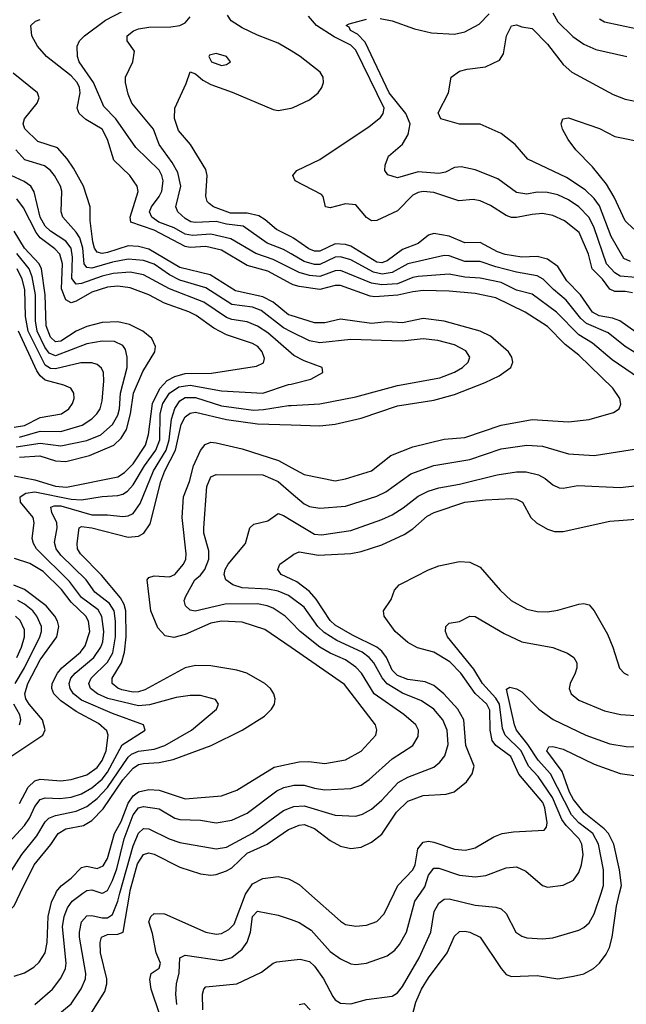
# Model space of a CAD drawing. Header units: inches. Extents: x 1308407 to 1441228, y 959628 to 1036311.
# Tile 279 of 656: x 1338951 to 1341294, y 1009571 to 1013372. Entities that reach past the tile are written whole.
import ezdxf

# ---------------------------------------------------------------- set-up
doc = ezdxf.new("R2010")
doc.units = ezdxf.units.IN
doc.header["$MEASUREMENT"] = 0
for name, color, linetype in [('B3030', 7, 'Continuous'), ('B3031', 7, 'Continuous'), ('B3040', 7, 'Continuous'), ('B3041', 7, 'Continuous')]:
    doc.layers.add(name, color=color, linetype=linetype)

msp = doc.modelspace()

# ---------------------------------------------------------------- linework, layer by layer
at = {"layer": 'B3030', "color": 5}
for points, elevation in [([(1338710.6, 1010000), (1338716, 1009996), (1338770, 1009948), (1338790, 1009934.6), (1338830, 1009920.3), (1338870, 1009918.2), (1338890, 1009922.6), (1338910, 1009932.2), (1338930, 1009951.8), (1338953.5, 1010000)], 3020), ([(1338930, 1009679.4), (1338970, 1009693), (1339005.6, 1009714.4), (1339026.7, 1009733.3), (1339050.3, 1009769.7), (1339057.6, 1009810), (1339060.7, 1009910), (1339074.4, 1009965.6), (1339090.7, 1010000)], 2980), ([(1339010, 1009570.9), (1339077.4, 1009630), (1339110, 1009672), (1339127.6, 1009710), (1339131.1, 1009730), (1339116.3, 1009870), (1339123.7, 1009910), (1339136.3, 1009943.7), (1339154.2, 1009970), (1339195.4, 1010000)], 2960), ([(1339098.9, 1009530), (1339150, 1009572.8), (1339188.7, 1009631.3), (1339205.5, 1009670), (1339207.2, 1009690), (1339182.8, 1009830), (1339181.9, 1009850), (1339190.6, 1009889.4), (1339210, 1009913.3), (1339230, 1009914.4), (1339270, 1009904.6), (1339290, 1009905.2), (1339310, 1009918.2), (1339330, 1009969.3), (1339338.6, 1010000)], 2940), ([(1339223.7, 1009530), (1339279.6, 1009620.4), (1339287.9, 1009650), (1339287.6, 1009670), (1339263.5, 1009770), (1339262.4, 1009810), (1339266.6, 1009830), (1339290, 1009841.3), (1339330, 1009841.9), (1339350.9, 1009849.1), (1339376.6, 1010000)], 2920), ([(1339267.9, 1010000), (1339270, 1009999.3), (1339271.3, 1010000)], 2960), ([(1339492.5, 1009530), (1339459.5, 1009630), (1339453.5, 1009666.5), (1339459.1, 1009690), (1339489.4, 1009710.6), (1339494.6, 1009730), (1339478.4, 1009770), (1339464.8, 1009844.8), (1339450.5, 1009890), (1339458, 1009910), (1339470, 1009922), (1339510, 1009920.9), (1339670.6, 1009849.4), (1339710, 1009842.2), (1339730, 1009845.2), (1339759.4, 1009860.6), (1339779.2, 1009880.8), (1339823.9, 1009996.1), (1339826.4, 1010000)], 2880), ([(1339558.4, 1009570), (1339553.8, 1009610), (1339556.5, 1009650), (1339567.4, 1009692.6), (1339570, 1009750.4), (1339590, 1009761.1), (1339730, 1009740.7), (1339770, 1009751.4), (1339810, 1009783.7), (1339829.3, 1009810.7), (1339842.5, 1009850), (1339849.7, 1009910.3), (1339870, 1009930.2), (1339950, 1009915.2), (1340000, 1009898)], 2860), ([(1339658.5, 1009550), (1339657.7, 1009610), (1339662, 1009630), (1339670, 1009638.3), (1339789.9, 1009650.1), (1339884.5, 1009695.5), (1339930, 1009730.2), (1339944.2, 1009735.8), (1340000, 1009741.5)], 2840)]:
    msp.add_lwpolyline(points, dxfattribs=dict(at, elevation=elevation))
at = {"layer": 'B3031', "color": 5}
for points, elevation in [([(1340000, 1012411), (1339930, 1012446.1), (1339863.4, 1012470), (1339766.5, 1012526.5), (1339690, 1012543.9), (1339618.6, 1012538.6), (1339590, 1012543.7), (1339548.1, 1012568.1), (1339489.1, 1012590), (1339461.3, 1012610), (1339452.6, 1012630), (1339460.1, 1012650), (1339490, 1012689), (1339500.4, 1012710), (1339505.2, 1012750), (1339500.7, 1012770), (1339490, 1012790.8), (1339399.3, 1012879.3), (1339323.1, 1012990), (1339276.4, 1013036.4), (1339236, 1013130), (1339181.3, 1013210), (1339174.5, 1013230), (1339173.8, 1013270), (1339182.8, 1013290), (1339201.6, 1013310), (1339282.7, 1013370), (1339350, 1013405.5)], 2960), ([(1340000, 1013251.3), (1339950, 1013281.8), (1339870, 1013311.8), (1339810, 1013340.6), (1339767.8, 1013367.8), (1339753.3, 1013390)], 2920), ([(1340000, 1012352.2), (1339910, 1012400.7), (1339830, 1012423.6), (1339730, 1012482.7), (1339670, 1012497), (1339610, 1012492.8), (1339590, 1012496), (1339470, 1012559.7), (1339380.5, 1012590), (1339377.5, 1012610), (1339408.8, 1012708.8), (1339405, 1012730), (1339376.5, 1012770), (1339314.6, 1012830), (1339289.9, 1012910), (1339270, 1012950), (1339206.3, 1012986.3), (1339181.2, 1013010), (1339173.7, 1013030), (1339184.5, 1013090), (1339182.2, 1013110), (1339173.4, 1013130), (1339150, 1013155.3), (1339055, 1013230), (1339019.9, 1013270), (1338998.7, 1013310), (1338994.5, 1013350), (1339013, 1013367), (1339030, 1013372.5)], 2980), ([(1340000, 1012467.9), (1339970, 1012485.1), (1339907.5, 1012510), (1339814.7, 1012574.7), (1339750, 1012582.4), (1339710, 1012593.4), (1339630, 1012588.6), (1339611.9, 1012591.9), (1339590, 1012604.4), (1339562.5, 1012630), (1339554.2, 1012650), (1339574.2, 1012730), (1339561.7, 1012781.7), (1339540.5, 1012820.5), (1339490.4, 1012890), (1339468.4, 1012950), (1339384.7, 1013050), (1339370, 1013084.5), (1339360.2, 1013130), (1339360.3, 1013150), (1339388.4, 1013210), (1339394.3, 1013250), (1339366, 1013290), (1339366.6, 1013310), (1339390.4, 1013329.6), (1339410, 1013336.8), (1339450, 1013342.6), (1339535.3, 1013344.7), (1339569.8, 1013350.2), (1339590, 1013359.6), (1339610, 1013382.6)], 2940), ([(1340000, 1012229.8), (1339990, 1012232.8), (1339930, 1012281.6), (1339890, 1012302.6), (1339784.8, 1012324.8), (1339687.3, 1012387.3), (1339570, 1012415.4), (1339450, 1012486.5), (1339410, 1012496.2), (1339370, 1012498.9), (1339290, 1012474), (1339270, 1012470), (1339250, 1012474.5), (1339240.2, 1012490), (1339234, 1012514), (1339223.4, 1012596.6), (1339223.9, 1012650), (1339197.2, 1012730), (1339158.6, 1012798.6), (1339134.5, 1012834.5), (1339096.8, 1012876.8), (1339021.9, 1012901.9), (1338971.4, 1012951.3), (1338965, 1012970), (1338970.4, 1012990), (1339019.3, 1013050), (1339026.7, 1013070), (1339019.9, 1013090), (1338925.8, 1013165.8)], 3020), ([(1340000, 1012533.9), (1339942.4, 1012562.4), (1339899.7, 1012599.7), (1339874.6, 1012614.6), (1339830, 1012625.5), (1339765.7, 1012625.7), (1339699.3, 1012650), (1339682.4, 1012662.4), (1339675.6, 1012670), (1339670.4, 1012690.4), (1339674.9, 1012770), (1339670, 1012793.5), (1339610.5, 1012890), (1339564.7, 1012944.7), (1339549.1, 1012990.9), (1339549.9, 1013030.1), (1339594.6, 1013125.4), (1339609.3, 1013170.7), (1339630, 1013163.2), (1339658.9, 1013138.9), (1339690, 1013121.6), (1339772.1, 1013092.1), (1339930, 1013025.7), (1339950, 1013021.9), (1340000, 1013031.2)], 2920), ([(1340000, 1012167.4), (1339970, 1012182.2), (1339883.2, 1012250), (1339850, 1012261.9), (1339770, 1012273.2), (1339670, 1012336.4), (1339570, 1012367.2), (1339530, 1012387.8), (1339470, 1012428.6), (1339430, 1012442), (1339370, 1012448.2), (1339310, 1012436.5), (1339230, 1012413), (1339210, 1012415.4), (1339199.8, 1012430), (1339195.5, 1012490), (1339183.6, 1012530), (1339170, 1012552.2), (1339117.8, 1012610), (1339111, 1012631), (1339114.3, 1012710), (1339108.4, 1012730), (1339085.9, 1012770), (1339069.9, 1012790), (1339047.5, 1012807.5), (1338971.3, 1012831.3), (1338937, 1012870)], 3040), ([(1340000, 1012085.1), (1339910, 1012163), (1339870, 1012189.6), (1339830, 1012205.2), (1339770, 1012214.4), (1339750, 1012222.1), (1339661.8, 1012281.8), (1339530, 1012333.5), (1339430, 1012387), (1339377.5, 1012397.5), (1339312.8, 1012392.8), (1339270, 1012382.6), (1339190, 1012353.4), (1339170, 1012351.2), (1339153.1, 1012373.1), (1339155.6, 1012455.6), (1339150, 1012490), (1339130, 1012516.9), (1339070, 1012555.6), (1339050, 1012574.8), (1339029.9, 1012610.1), (1339007.5, 1012707.5), (1338994, 1012730), (1338968, 1012748), (1338919, 1012770)], 3060), ([(1338930, 1011610.9), (1339010, 1011595.7), (1339090, 1011571.8), (1339132.6, 1011567.4), (1339330, 1011607.3), (1339356.5, 1011623.5), (1339390, 1011657.2), (1339436.8, 1011730), (1339448.6, 1011771.4), (1339463.6, 1011890), (1339492.2, 1011947.8), (1339521.2, 1011978.8), (1339550, 1011995.3), (1339590, 1012005.8), (1339691.9, 1012008.1), (1339865.9, 1012034.1), (1339892.7, 1012047.3), (1339896.4, 1012063.6), (1339887.3, 1012090), (1339870.5, 1012110), (1339850, 1012122.5), (1339750, 1012155.3), (1339701.3, 1012181.3), (1339632.3, 1012230), (1339604.5, 1012244.5), (1339510, 1012278.3), (1339450, 1012310.3), (1339377.5, 1012337.5), (1339330, 1012343.7), (1339290, 1012339.1), (1339230, 1012319.8), (1339170, 1012285.3), (1339150, 1012279.7), (1339130, 1012290.4), (1339112.8, 1012332.8), (1339116.7, 1012430), (1339106.4, 1012466.4), (1339087.4, 1012487.4), (1339030.9, 1012530), (1339014.4, 1012550), (1338965.9, 1012645.9), (1338940.5, 1012680.5)], 3080), ([(1338950, 1011683.4), (1339028.9, 1011688.9), (1339090, 1011668.6), (1339130, 1011666), (1339221.2, 1011690), (1339314.9, 1011730), (1339343.6, 1011756.4), (1339364.2, 1011790), (1339379.8, 1011850), (1339390.9, 1011930), (1339426.6, 1012013.4), (1339473.1, 1012090), (1339476.3, 1012110), (1339461.4, 1012141.4), (1339427.1, 1012170), (1339375.9, 1012195.9), (1339330, 1012205.4), (1339270, 1012203.1), (1339210, 1012187.7), (1339170, 1012170.2), (1339110, 1012130.6), (1339090, 1012129), (1339070, 1012147.1), (1339053.7, 1012190), (1339049.3, 1012310), (1339035.2, 1012410), (1339026.1, 1012430), (1338969.7, 1012489.7), (1338930, 1012556.2)], 3120), ([(1338937.3, 1011722.7), (1339030, 1011737.7), (1339110, 1011726.5), (1339210, 1011747.4), (1339264.1, 1011770), (1339310, 1011809.6), (1339330, 1011845.7), (1339336.3, 1011870), (1339341.2, 1011930), (1339365.9, 1012030), (1339366.3, 1012070), (1339359.5, 1012099.5), (1339350, 1012114.1), (1339317, 1012130), (1339270, 1012130.7), (1339210, 1012120.6), (1339090, 1012074.5), (1339065.2, 1012085.2), (1339048.1, 1012108.1), (1339019.3, 1012170), (1339013, 1012210), (1339013, 1012310), (1338999.3, 1012379.3), (1338988.5, 1012410), (1338939.7, 1012470)], 3140), ([(1338950, 1011760.5), (1339030, 1011784.2), (1339110, 1011782.5), (1339192.7, 1011807.3), (1339229.3, 1011830.7), (1339249.3, 1011850), (1339261.9, 1011870), (1339270, 1011900.7), (1339276.1, 1011976.1), (1339274.7, 1012010), (1339267.1, 1012027.1), (1339250, 1012040.6), (1339230, 1012047.5), (1339187, 1012047), (1339090, 1012024.5), (1339070, 1012025.7), (1339050, 1012038.3), (1338983.5, 1012170), (1338973.8, 1012226.2), (1338971.1, 1012330), (1338960.9, 1012370), (1338941, 1012410)], 3160), ([(1338930, 1011798.8), (1338970, 1011806), (1339030, 1011836.2), (1339112.7, 1011850), (1339141.3, 1011870), (1339155.2, 1011890), (1339161.2, 1011910), (1339160.6, 1011930), (1339148.6, 1011950), (1339121.7, 1011961.7), (1339050, 1011980.8), (1339030, 1011996.9), (1339017.1, 1012017.1), (1338946.1, 1012170)], 3180), ([(1338910, 1010195.3), (1338970, 1010261.2), (1338989.7, 1010290.3), (1339010, 1010334.6), (1339030, 1010361.5), (1339050, 1010367.8), (1339105.9, 1010365.9), (1339150, 1010371.3), (1339190, 1010384.2), (1339230, 1010406.3), (1339270, 1010440.8), (1339290, 1010467.2), (1339347.3, 1010572.7), (1339436.4, 1010630), (1339429.7, 1010650), (1339310, 1010693.8), (1339190, 1010745.7), (1339159.1, 1010770), (1339145.9, 1010790), (1339142.5, 1010810), (1339148.5, 1010830), (1339165.9, 1010850), (1339237.7, 1010910), (1339265.1, 1010950), (1339272, 1010970), (1339276.4, 1011010), (1339268.8, 1011068.8), (1339254.1, 1011094.1), (1339190, 1011141.5), (1339143.5, 1011203.5), (1339016.7, 1011330), (1339004.5, 1011350), (1338999.9, 1011370), (1339007, 1011430), (1339003.2, 1011450), (1338954, 1011510), (1338953.3, 1011530), (1338975.4, 1011544.6), (1339010, 1011550), (1339150, 1011521.8), (1339190, 1011518.5), (1339270, 1011532.1), (1339330, 1011534.9), (1339350, 1011540.3), (1339368.1, 1011551.9), (1339390, 1011576.1), (1339433.8, 1011650), (1339477.2, 1011710), (1339492.3, 1011750), (1339494, 1011850), (1339503.6, 1011890), (1339529.7, 1011930.3), (1339565.4, 1011954.6), (1339610, 1011961), (1339730, 1011938.9), (1339890, 1011930.5), (1339990, 1011963.3), (1340000, 1011965.7)], 3060), ([(1338910, 1010071.5), (1338959.6, 1010150), (1339018, 1010222), (1339050, 1010276), (1339064, 1010290), (1339090, 1010300.7), (1339170, 1010316.9), (1339210, 1010334.6), (1339250, 1010365.6), (1339290, 1010408.7), (1339370, 1010525.4), (1339383.1, 1010536.9), (1339410, 1010548.2), (1339470, 1010555.5), (1339512, 1010570), (1339614.6, 1010630), (1339711.1, 1010710), (1339718.9, 1010730), (1339707.3, 1010747.3), (1339650, 1010763.2), (1339610, 1010763.7), (1339556.2, 1010756.2), (1339453.1, 1010726.9), (1339410, 1010723.7), (1339291.3, 1010751.3), (1339251.5, 1010770), (1339224.7, 1010790), (1339217.7, 1010810), (1339226.7, 1010830), (1339290, 1010892.3), (1339311.4, 1010928.6), (1339321.4, 1010990), (1339321.3, 1011050), (1339316.1, 1011090), (1339298.6, 1011118.6), (1339242.1, 1011162.1), (1339207.6, 1011210), (1339110, 1011305.2), (1339091.7, 1011330), (1339085.7, 1011354.3), (1339096.5, 1011410), (1339094.6, 1011430), (1339075.8, 1011470), (1339072.2, 1011490), (1339084.5, 1011495.5), (1339110, 1011495.4), (1339230, 1011460.2), (1339290, 1011461), (1339350, 1011454.3), (1339370, 1011456.6), (1339390, 1011466.3), (1339416, 1011504), (1339467.5, 1011630), (1339516.6, 1011710), (1339529.1, 1011750), (1339538.1, 1011830), (1339550, 1011870.9), (1339570, 1011901), (1339590, 1011913.6), (1339630, 1011914), (1339730, 1011881.4), (1339854.8, 1011865.2), (1339893.3, 1011866.7), (1339990, 1011882.4), (1340000, 1011882.9)], 3040), ([(1338953.5, 1010000), (1339007, 1010110), (1339072.1, 1010187.9), (1339099.9, 1010230), (1339130, 1010248), (1339198.2, 1010261.8), (1339230, 1010281.3), (1339273.8, 1010326.2), (1339350, 1010437.2), (1339390, 1010483), (1339410, 1010496.5), (1339430, 1010501.4), (1339490, 1010504.2), (1339544.2, 1010515.8), (1339690.3, 1010569.7), (1339810, 1010630.1), (1339896.1, 1010683.9), (1339923.8, 1010710), (1339935.8, 1010730), (1339938.4, 1010750), (1339932.5, 1010770), (1339919.4, 1010790), (1339898.4, 1010810), (1339828.2, 1010850), (1339790, 1010860.9), (1339690, 1010877.9), (1339630, 1010879.6), (1339590, 1010869.9), (1339434.9, 1010785.1), (1339410, 1010777.3), (1339390, 1010776.7), (1339345.7, 1010785.7), (1339330, 1010791.3), (1339309, 1010810), (1339308.2, 1010830), (1339344.6, 1010890), (1339355.7, 1010930), (1339362.6, 1010990), (1339361.4, 1011090), (1339354.8, 1011114.8), (1339340, 1011140), (1339267.6, 1011227.6), (1339185.6, 1011310), (1339174.9, 1011330), (1339173.5, 1011350), (1339181.4, 1011410), (1339190, 1011415.1), (1339229.6, 1011410.4), (1339370, 1011374.1), (1339410, 1011378.3), (1339431.1, 1011390), (1339454.6, 1011425.4), (1339496.9, 1011590), (1339512.1, 1011630), (1339552.9, 1011710), (1339574.7, 1011810), (1339590, 1011839.6), (1339610, 1011853.3), (1339630, 1011856.5), (1339750, 1011828.5), (1339870, 1011811.4), (1340000, 1011807.8)], 3020), ([(1340000, 1010948.3), (1339898.5, 1011018.5), (1339810, 1011046.4), (1339730, 1011049.9), (1339690, 1011042.3), (1339590, 1010998.7), (1339546.7, 1010986.7), (1339513.6, 1010993.6), (1339484.7, 1011024.7), (1339457.6, 1011090), (1339443.2, 1011210), (1339450, 1011219.3), (1339470, 1011224.8), (1339530, 1011221.8), (1339550, 1011230.6), (1339584.3, 1011270), (1339592.6, 1011290), (1339594.6, 1011310), (1339578.6, 1011450), (1339584.5, 1011530), (1339607.6, 1011590), (1339622.3, 1011650), (1339650, 1011708.9), (1339667.6, 1011732.4), (1339690, 1011741.4), (1339710, 1011739.3), (1339810, 1011715.1), (1339951.1, 1011670), (1340000, 1011643.8)], 2980), ([(1340000, 1011045.8), (1339977, 1011070), (1339930, 1011100.4), (1339906.9, 1011110), (1339870, 1011117.2), (1339744.2, 1011115.8), (1339628.7, 1011088.7), (1339610, 1011092.4), (1339591.6, 1011110), (1339586, 1011130), (1339592.8, 1011147.2), (1339628.2, 1011210), (1339650, 1011227.9), (1339666.5, 1011250), (1339682.1, 1011290), (1339681.6, 1011321.6), (1339662.7, 1011390), (1339662.7, 1011410), (1339673.6, 1011570), (1339690, 1011607.8), (1339710, 1011616.9), (1339890, 1011615.2), (1339950, 1011588.8), (1340000, 1011546.2)], 2960), ([(1340000, 1011142), (1339990, 1011149.5), (1339950, 1011165.9), (1339910, 1011174.1), (1339810, 1011178.5), (1339774, 1011190), (1339746.8, 1011210), (1339741, 1011230), (1339744.8, 1011250), (1339756.3, 1011270), (1339822.8, 1011350), (1339839.7, 1011410), (1339855.9, 1011424.1), (1339910, 1011437.8), (1339950, 1011465.3), (1339970, 1011458.2), (1340000, 1011440.2)], 2940), ([(1340000, 1011212), (1339961.5, 1011230), (1339947.8, 1011250), (1339956.4, 1011270), (1340000, 1011301.3)], 2920), ([(1338950, 1010346.9), (1338984.3, 1010410), (1339010, 1010434.4), (1339030, 1010440.2), (1339110, 1010433.5), (1339150, 1010439), (1339210, 1010457.6), (1339250, 1010484.8), (1339270, 1010512.8), (1339284.9, 1010550), (1339293.2, 1010610), (1339287.2, 1010627.2), (1339255.4, 1010655.4), (1339170, 1010701.5), (1339110, 1010742.9), (1339082.6, 1010770), (1339075.4, 1010790), (1339076.7, 1010810), (1339096.7, 1010850), (1339113.8, 1010870), (1339185.5, 1010930), (1339204.6, 1010955.4), (1339222, 1011010), (1339217.4, 1011050), (1339207.1, 1011070), (1339150, 1011123.1), (1339112.9, 1011172.9), (1339041.4, 1011241.4), (1338990, 1011273), (1338931.7, 1011291.7)], 3080), ([(1338870, 1010497.2), (1339041, 1010610), (1339049.3, 1010630.7), (1339039.5, 1010670), (1338988.1, 1010730), (1338975.4, 1010750), (1338971.5, 1010770), (1338983.4, 1010810), (1339030, 1010901.3), (1339094.2, 1010990), (1339102.5, 1011030), (1339097.2, 1011050), (1339086.7, 1011070), (1339053.7, 1011110), (1338970, 1011172.6), (1338929.2, 1011189.2)], 3120), ([(1338934.2, 1010810), (1338970, 1010870.1), (1339029.3, 1010990), (1339035.3, 1011010), (1339035.1, 1011030), (1339018, 1011070), (1339001.6, 1011090), (1338970, 1011115.6), (1338943.9, 1011130)], 3140), ([(1338939.8, 1010910), (1338957.7, 1010950), (1338970.5, 1010990), (1338970, 1011016.9), (1338953.1, 1011053.1), (1338935.5, 1011070)], 3160), ([(1338950.9, 1010650), (1338956.3, 1010670), (1338951.9, 1010688.1), (1338928.2, 1010730)], 3140), ([(1339090.7, 1010000), (1339093.7, 1010006.3), (1339111.3, 1010028.7), (1339150, 1010058.6), (1339190, 1010099.8), (1339210, 1010104.4), (1339250, 1010095.6), (1339273.7, 1010106.3), (1339290, 1010133.8), (1339317.3, 1010230), (1339343.3, 1010276.7), (1339370, 1010348.1), (1339390, 1010376.5), (1339410, 1010391.1), (1339450, 1010400.7), (1339490, 1010397.6), (1339590, 1010364.7), (1339730, 1010375.5), (1339790, 1010397.3), (1339933.4, 1010486.6), (1340000, 1010500.7)], 2980), ([(1339271.3, 1010000), (1339290, 1010010.7), (1339310, 1010048.8), (1339326.3, 1010093.7), (1339355.2, 1010210), (1339390, 1010302.1), (1339410, 1010329.7), (1339430, 1010335.1), (1339490, 1010325.9), (1339550, 1010290.1), (1339570, 1010284.4), (1339650, 1010281.7), (1339710, 1010271.6), (1339770, 1010282.5), (1339830, 1010309.6), (1339944.8, 1010395.2), (1339971.6, 1010408.4), (1340000, 1010414.6)], 2960), ([(1339338.6, 1010000), (1339390, 1010182.8), (1339410, 1010231.3), (1339430, 1010250.1), (1339450, 1010248.2), (1339528.2, 1010210), (1339570, 1010196), (1339710, 1010171.1), (1339750, 1010178.1), (1339850, 1010231.3), (1339970, 1010319), (1340000, 1010331.2)], 2940), ([(1339376.6, 1010000), (1339378.3, 1010010), (1339406.4, 1010113.6), (1339430, 1010149.6), (1339450, 1010156), (1339470, 1010151), (1339570, 1010100.5), (1339650, 1010075.1), (1339689.6, 1010069.6), (1339710, 1010072.9), (1339750, 1010086.3), (1339770, 1010098.2), (1339830, 1010154.3), (1339907, 1010190), (1339990, 1010245.9), (1340000, 1010250.1)], 2920), ([(1339826.4, 1010000), (1339850, 1010036.2), (1339890, 1010057), (1339950, 1010065.2), (1339990, 1010055.1), (1340000, 1010049.9)], 2880), ([(1339195.4, 1010000), (1339210, 1010010.6), (1339230, 1010013.7), (1339267.9, 1010000)], 2960)]:
    msp.add_lwpolyline(points, dxfattribs=dict(at, elevation=elevation))
at = {"layer": 'B3031', "color": 5, "elevation": 2940}
msp.add_lwpolyline([(1339710, 1013241), (1339684.7, 1013235.3), (1339682, 1013230), (1339692.4, 1013210), (1339730, 1013195.2), (1339750, 1013198.7), (1339765.1, 1013210), (1339749.4, 1013230)], close=True, dxfattribs=at)
at = {"layer": 'B3040', "color": 5}
for points, elevation in [([(1340000, 1009898), (1340030, 1009887.6), (1340077.5, 1009857.5), (1340150, 1009775.7), (1340190, 1009746.6), (1340230, 1009727.7), (1340250, 1009725.4), (1340290, 1009730.1), (1340370, 1009758.5), (1340399.6, 1009780.4), (1340418.2, 1009801.8), (1340444.8, 1009850), (1340477, 1009970), (1340498.5, 1010000)], 2860), ([(1340000, 1009741.5), (1340034.8, 1009745.2), (1340070, 1009737), (1340090, 1009719.1), (1340124.7, 1009670), (1340160.9, 1009600.9), (1340170, 1009588.3), (1340190, 1009575.2), (1340230, 1009572.5), (1340290, 1009590.1), (1340390, 1009602.7), (1340410, 1009616), (1340430, 1009640.6), (1340494.4, 1009750), (1340539.2, 1009850), (1340552.2, 1009930), (1340570, 1009961.5), (1340590, 1009976.6), (1340610, 1009977.8), (1340710, 1009954.4), (1340790, 1009946.8), (1340810, 1009940.2), (1340830, 1009921.7), (1340867.1, 1009850), (1340890, 1009834.7), (1340910, 1009827.8), (1340970, 1009823.5), (1341010, 1009827.8), (1341110, 1009857.5), (1341130, 1009867.2), (1341150, 1009886), (1341170, 1009920.2), (1341196.3, 1010000)], 2840), ([(1340068.2, 1010000), (1340190, 1009891.8), (1340210, 1009879.8), (1340250, 1009872.9), (1340290, 1009876.6), (1340330, 1009891), (1340359, 1009921), (1340397.3, 1010000)], 2880), ([(1340450, 1009461.5), (1340480.9, 1009579.1), (1340503.6, 1009630), (1340530, 1009673.2), (1340601.8, 1009770), (1340630, 1009834.7), (1340650, 1009852.7), (1340670, 1009854.2), (1340690, 1009849.5), (1340730.1, 1009830.1), (1340810, 1009708.9), (1340830, 1009686.9), (1340850, 1009678.4), (1340950, 1009682.6), (1341030, 1009670.2), (1341090, 1009679.7), (1341130, 1009689.3), (1341167.3, 1009710), (1341190, 1009730.2), (1341215.5, 1009764.5), (1341229, 1009791), (1341239.5, 1009830), (1341256.5, 1009950), (1341268.1, 1010000)], 2820), ([(1340030, 1009570.3), (1340050, 1009574.7), (1340073.6, 1009550)], 2820)]:
    msp.add_lwpolyline(points, dxfattribs=dict(at, elevation=elevation))
at = {"layer": 'B3041', "color": 5}
for points, elevation in [([(1340343.6, 1013376.4), (1340390, 1013367.5), (1340476.3, 1013336.3), (1340541.9, 1013321.9), (1340630, 1013316.8), (1340670, 1013325.2), (1340725.2, 1013354.8), (1340764.8, 1013395.2)], 2860), ([(1341010, 1013398.7), (1341030, 1013363.2), (1341087.2, 1013307.2), (1341130, 1013278.2), (1341176.4, 1013256.4), (1341296.5, 1013230)], 2860), ([(1341190, 1013375.5), (1341210, 1013364.3), (1341330, 1013338.2), (1341430, 1013303.7), (1341450, 1013303.7), (1341470, 1013311.5), (1341490, 1013328), (1341561.8, 1013410)], 2880), ([(1341318.1, 1012318.1), (1341290, 1012323.3), (1341250, 1012322.8), (1341230, 1012332.1), (1341201.5, 1012370), (1341161.5, 1012410), (1341147.5, 1012467.5), (1341111.2, 1012550), (1341055.6, 1012595.6), (1341010, 1012616), (1340970, 1012623.8), (1340930, 1012620.7), (1340870, 1012608.2), (1340850, 1012609.1), (1340830, 1012616), (1340770, 1012654.9), (1340730, 1012672.8), (1340702.5, 1012677.5), (1340647.1, 1012672.9), (1340550, 1012704.6), (1340510, 1012708.9), (1340490, 1012704.9), (1340470, 1012694.2), (1340410, 1012633.8), (1340330, 1012596.5), (1340310, 1012595.7), (1340290, 1012608.7), (1340250, 1012658), (1340210, 1012661.9), (1340150, 1012645.4), (1340131.8, 1012650), (1340122.7, 1012690), (1340116.8, 1012696.8), (1340015.1, 1012750), (1340006.3, 1012770), (1340021.1, 1012790), (1340110, 1012832.5), (1340300.5, 1012959.5), (1340345.1, 1012994.9), (1340355.3, 1013010), (1340359.4, 1013030), (1340250, 1013254.1), (1340230, 1013273.5), (1340165.6, 1013305.6), (1340097.7, 1013350), (1340066.2, 1013386.2)], 2880), ([(1341330, 1012376.3), (1341270, 1012381.8), (1341250, 1012394.4), (1341217.5, 1012430), (1341170, 1012569.1), (1341150, 1012608.7), (1341110, 1012649.5), (1341070, 1012676.2), (1341030, 1012695.7), (1340990, 1012704.6), (1340950, 1012705.7), (1340910, 1012698.7), (1340870, 1012704.6), (1340797.3, 1012757.3), (1340710, 1012792.3), (1340655.6, 1012804.4), (1340630, 1012800.9), (1340596, 1012784), (1340570, 1012779), (1340490, 1012785.4), (1340410, 1012761.6), (1340372.7, 1012772.7), (1340361.6, 1012790), (1340362.9, 1012810), (1340374.9, 1012845.1), (1340430, 1012891.6), (1340451.6, 1012928.4), (1340458.9, 1012970), (1340442.2, 1013010), (1340378.4, 1013090), (1340285, 1013285), (1340255.9, 1013315.9), (1340228.9, 1013330), (1340223.6, 1013343.6), (1340212.3, 1013350), (1340223.3, 1013356.7), (1340290, 1013374.4)], 2860), ([(1341310, 1012438.3), (1341284.5, 1012450), (1341235.2, 1012535.2), (1341190, 1012652.9), (1341170, 1012681.8), (1341135.4, 1012715.4), (1341063.3, 1012763.3), (1340913.9, 1012833.9), (1340864.5, 1012890), (1340810, 1012932.8), (1340730, 1012968.9), (1340649.3, 1012969.3), (1340577.2, 1012990), (1340567.7, 1013012.3), (1340607, 1013090), (1340617, 1013150), (1340650, 1013173.1), (1340678.8, 1013181.2), (1340750, 1013190.3), (1340803.9, 1013216.1), (1340820.1, 1013239.9), (1340831, 1013310), (1340850, 1013348.2), (1340870, 1013352.2), (1340890, 1013344.2), (1340930, 1013338), (1340990, 1013277.5), (1341050, 1013199.4), (1341083.5, 1013170), (1341243.1, 1013083.1), (1341290, 1013065.5), (1341352.4, 1013052.4)], 2840), ([(1340000, 1013031.2), (1340007.4, 1013032.6), (1340070, 1013062.7), (1340104.5, 1013090), (1340118.4, 1013110), (1340125, 1013130), (1340122.9, 1013150), (1340111.5, 1013170), (1340035, 1013230), (1340000, 1013251.3)], 2920), ([(1341323.2, 1012563.2), (1341290, 1012595.3), (1341246.7, 1012686.7), (1341217.3, 1012737.3), (1341163.7, 1012803.7), (1341099.1, 1012870), (1341069.6, 1012910), (1341047.3, 1012950), (1341042, 1012970), (1341049.3, 1012990), (1341070, 1012993.1), (1341190, 1012951.9), (1341250, 1012921.2), (1341370, 1012897.3)], 2820), ([(1341330, 1012165.7), (1341268.5, 1012210), (1341240.4, 1012220.4), (1341189.4, 1012229.4), (1341162.8, 1012242.8), (1341116.6, 1012310), (1341064, 1012364), (1341030, 1012419.3), (1340990, 1012448.1), (1340950, 1012458.2), (1340890, 1012456), (1340826.1, 1012466.1), (1340796.1, 1012476.1), (1340730, 1012512.2), (1340670, 1012511.1), (1340610, 1012536.7), (1340550, 1012546.7), (1340530, 1012540.4), (1340490, 1012508.7), (1340430, 1012485.6), (1340370, 1012440.8), (1340350, 1012433.9), (1340330, 1012436.4), (1340230, 1012497.4), (1340210, 1012504.8), (1340170, 1012506.5), (1340110, 1012479), (1340090, 1012478.1), (1340067.3, 1012487.3), (1340009.3, 1012529.3), (1340000, 1012533.9)], 2920), ([(1341400.8, 1012040.8), (1341290, 1012110.7), (1341223.6, 1012163.6), (1341139.6, 1012199.6), (1341118.8, 1012218.8), (1341061.5, 1012290), (1341012.6, 1012330), (1340973.2, 1012370), (1340950, 1012383.6), (1340870, 1012396.9), (1340790, 1012417.6), (1340730, 1012439.1), (1340670, 1012439), (1340610, 1012459.9), (1340590, 1012462.2), (1340450, 1012430.2), (1340390, 1012395.7), (1340350.6, 1012389.4), (1340317.2, 1012397.2), (1340230, 1012445.5), (1340190, 1012457.3), (1340170, 1012454.8), (1340110, 1012427.5), (1340090, 1012427.4), (1340050, 1012439.2), (1340000, 1012467.9)], 2940), ([(1341369.2, 1011970), (1341239.7, 1012059.7), (1341163.6, 1012123.6), (1341110, 1012155.5), (1341023.7, 1012243.7), (1340930, 1012312), (1340870, 1012327.8), (1340810, 1012357), (1340730, 1012374.6), (1340670, 1012378.8), (1340610, 1012389.6), (1340490, 1012380.2), (1340470, 1012376.7), (1340410, 1012352.5), (1340350, 1012348.1), (1340310, 1012355), (1340190, 1012404.1), (1340170, 1012402.2), (1340110, 1012380.2), (1340070, 1012384.5), (1340030, 1012396), (1340000, 1012411)], 2960), ([(1340000, 1011643.8), (1340050, 1011616.9), (1340170, 1011591.7), (1340210, 1011599.1), (1340309.8, 1011630), (1340385, 1011690), (1340470, 1011723), (1340590, 1011753.2), (1340670, 1011759.4), (1340810, 1011806.8), (1340930, 1011829.1), (1341070, 1011819.8), (1341151, 1011829), (1341244.8, 1011855.2), (1341266.3, 1011870), (1341272.7, 1011887.3), (1341268.7, 1011910), (1341242, 1011950), (1341110, 1012077.3), (1341058, 1012118), (1340990, 1012188.1), (1340903.4, 1012243.4), (1340790, 1012299), (1340710, 1012315.6), (1340610, 1012324.5), (1340510, 1012326.1), (1340470, 1012322.2), (1340411.1, 1012308.9), (1340322.5, 1012302.5), (1340304.8, 1012304.8), (1340190, 1012345.6), (1340170, 1012346.3), (1340110, 1012331), (1340030, 1012341.6), (1340008, 1012348), (1340000, 1012352.2)], 2980), ([(1340000, 1011807.8), (1340110, 1011804.7), (1340170, 1011810.1), (1340270, 1011834.4), (1340410, 1011881.6), (1340550, 1011903.5), (1340630, 1011925.6), (1340748.9, 1011971.1), (1340802.6, 1011997.4), (1340847.7, 1012030), (1340855.7, 1012050), (1340852.2, 1012070), (1340838.7, 1012090), (1340770, 1012150.4), (1340729.6, 1012169.6), (1340590, 1012208.9), (1340510, 1012218.6), (1340430, 1012202.4), (1340370, 1012205.3), (1340310, 1012198.8), (1340190, 1012215.7), (1340130, 1012201.5), (1340090, 1012202.5), (1340000, 1012229.8)], 3020), ([(1340000, 1011882.9), (1340110, 1011888.9), (1340250, 1011915.7), (1340410, 1011960.1), (1340573.3, 1011990), (1340630, 1012012), (1340660.8, 1012030), (1340682.8, 1012050), (1340689.8, 1012070), (1340673.9, 1012093.9), (1340630, 1012116.4), (1340566.1, 1012133.9), (1340510, 1012140.2), (1340428.4, 1012131.6), (1340230, 1012137.9), (1340110, 1012124.8), (1340070, 1012132.7), (1340000, 1012167.4)], 3040), ([(1340000, 1011965.7), (1340075.9, 1011984.1), (1340121.6, 1012010), (1340119.5, 1012030), (1340050, 1012055.4), (1340010, 1012076.4), (1340000, 1012085.1)], 3060), ([(1340000, 1011546.2), (1340050, 1011503.6), (1340070, 1011493.5), (1340110, 1011486.2), (1340210, 1011494.1), (1340330, 1011532.2), (1340364.6, 1011550), (1340461.2, 1011618.8), (1340550, 1011650.6), (1340690, 1011674.5), (1340810, 1011716), (1340910, 1011729.6), (1340970, 1011725.6), (1341070, 1011696.1), (1341170, 1011689.4), (1341350, 1011717.6)], 2960), ([(1340000, 1011440.2), (1340090, 1011386.2), (1340116.3, 1011383.7), (1340230, 1011400.1), (1340350, 1011442.1), (1340390, 1011460.8), (1340432.4, 1011487.6), (1340490, 1011533.3), (1340528.2, 1011551.8), (1340570, 1011565.1), (1340650, 1011578.9), (1340795.7, 1011615.7), (1340870, 1011626.4), (1340906.6, 1011626.6), (1340955.3, 1011615.3), (1340980.9, 1011600.9), (1341010, 1011576.2), (1341035.2, 1011564.8), (1341050, 1011563.6), (1341106.6, 1011573.4), (1341270, 1011565.7), (1341370, 1011577.9)], 2940), ([(1340000, 1011301.3), (1340010, 1011308.4), (1340030, 1011318), (1340104.9, 1011304.9), (1340230, 1011311.7), (1340270, 1011319), (1340350, 1011345.1), (1340435.6, 1011384.4), (1340470, 1011406.2), (1340524.3, 1011455.7), (1340552.4, 1011470), (1340670, 1011509), (1340750, 1011518.8), (1340850, 1011523.8), (1340870, 1011521.5), (1340893, 1011510), (1340925.8, 1011450), (1340947.6, 1011430), (1340990, 1011404.9), (1341016.7, 1011396.7), (1341050, 1011396), (1341230, 1011436.4), (1341350, 1011445.2)], 2920), ([(1340397.3, 1010000), (1340411.9, 1010030), (1340470, 1010090.9), (1340477.9, 1010110), (1340489, 1010171), (1340510, 1010196.9), (1340530, 1010200.8), (1340550, 1010197.5), (1340630, 1010170.6), (1340673.2, 1010166.8), (1340710, 1010174.8), (1340782.9, 1010217.1), (1340814, 1010230), (1340857.6, 1010237.6), (1340976.1, 1010243.9), (1340985.3, 1010254.7), (1340988.4, 1010271.6), (1340979.8, 1010330), (1340971.9, 1010350), (1340879.4, 1010459.4), (1340848.1, 1010528.1), (1340790.3, 1010570), (1340776.4, 1010590), (1340768.1, 1010630), (1340766.5, 1010706.5), (1340755, 1010730), (1340710, 1010771.3), (1340655.2, 1010850), (1340612.8, 1010892.8), (1340550, 1010931.2), (1340487.4, 1010947.4), (1340450, 1010968), (1340401.3, 1011010), (1340359.3, 1011070), (1340356, 1011090), (1340386, 1011134), (1340399.2, 1011170), (1340417.3, 1011190), (1340430, 1011197), (1340530, 1011249), (1340570, 1011264.4), (1340650, 1011280.2), (1340690, 1011278.2), (1340730, 1011259.3), (1340806.6, 1011170), (1340849.3, 1011130), (1340910, 1011096.1), (1340950, 1011087.5), (1340990, 1011086.8), (1341030, 1011092.4), (1341110, 1011116.5), (1341130, 1011119), (1341150, 1011112.9), (1341170, 1011090.3), (1341220.6, 1011000.6), (1341242.1, 1010950), (1341268.2, 1010868.2), (1341285.7, 1010850), (1341301.5, 1010841.5)], 2880), ([(1340000, 1010250.1), (1340030, 1010262.6), (1340050, 1010264.9), (1340089.4, 1010250), (1340150, 1010203), (1340190, 1010181.1), (1340230, 1010172.7), (1340270, 1010177.5), (1340310, 1010196.8), (1340350, 1010228.6), (1340407, 1010313), (1340450, 1010355.8), (1340510, 1010377.8), (1340597.9, 1010382.1), (1340628.9, 1010391.1), (1340676.8, 1010430), (1340699.2, 1010460.8), (1340706, 1010490), (1340673.9, 1010570), (1340665.9, 1010670), (1340643.1, 1010710), (1340589.4, 1010770), (1340550, 1010802.4), (1340516.6, 1010816.6), (1340450, 1010825.3), (1340410, 1010840.8), (1340390, 1010861.7), (1340367.4, 1010910), (1340350, 1010934.1), (1340330, 1010950.2), (1340236.3, 1010996.3), (1340170, 1011035.4), (1340150, 1011052.5), (1340095.7, 1011135.7), (1340070, 1011165.4), (1340021.8, 1011201.8), (1340000, 1011212)], 2920), ([(1340000, 1010331.2), (1340010, 1010335.3), (1340050, 1010337.1), (1340170, 1010301.6), (1340250, 1010297), (1340275.4, 1010304.6), (1340310, 1010324), (1340350, 1010359.3), (1340412.7, 1010427.3), (1340450, 1010448.6), (1340550, 1010486.9), (1340574.1, 1010505.9), (1340593.7, 1010530), (1340606.3, 1010573.7), (1340601.9, 1010630), (1340585.6, 1010670), (1340550, 1010710.4), (1340503.3, 1010743.3), (1340430, 1010772.6), (1340370, 1010808.2), (1340351.1, 1010831.1), (1340318.4, 1010890), (1340301.2, 1010910), (1340274.2, 1010930), (1340175.4, 1010975.4), (1340126.6, 1011006.6), (1340102.1, 1011030), (1340050, 1011104.2), (1340000, 1011142)], 2940), ([(1340498.5, 1010000), (1340515.8, 1010024.2), (1340530, 1010070.2), (1340550, 1010097), (1340570, 1010096.4), (1340650, 1010070.1), (1340710, 1010062.9), (1340751.3, 1010068.7), (1340830, 1010098.3), (1340870, 1010101.4), (1340905.4, 1010085.4), (1340970, 1010030.2), (1340990, 1010023.2), (1341050, 1010031.2), (1341089.8, 1010050.2), (1341110, 1010079.5), (1341120.2, 1010110), (1341126.8, 1010150), (1341122.4, 1010190), (1341111.9, 1010210), (1341061.6, 1010261.6), (1341044.8, 1010284.8), (1341009, 1010370), (1340953.3, 1010450), (1340915.6, 1010490), (1340887.9, 1010550), (1340825.6, 1010610), (1340816, 1010636), (1340803.6, 1010730), (1340790, 1010753.5), (1340739, 1010810), (1340704.8, 1010864.8), (1340603.2, 1010990), (1340596.1, 1011010), (1340596.3, 1011030), (1340610, 1011042.6), (1340650, 1011048.9), (1340689, 1011070), (1340710, 1011068.9), (1340822.7, 1011002.7), (1340890, 1010970.8), (1341010, 1010948.4), (1341067.3, 1010927.3), (1341091.8, 1010910), (1341103.2, 1010890), (1341102.8, 1010870), (1341096.2, 1010850), (1341076.5, 1010810), (1341073.4, 1010790), (1341080.7, 1010770), (1341110, 1010745), (1341210, 1010704.2), (1341271, 1010690), (1341350, 1010684.3)], 2860), ([(1340000, 1010414.6), (1340010, 1010416.7), (1340050, 1010417.8), (1340090, 1010405.3), (1340130, 1010399.2), (1340230, 1010404.7), (1340270, 1010417.8), (1340301.2, 1010438.8), (1340390, 1010518.4), (1340469, 1010570), (1340490, 1010604.4), (1340491.2, 1010630), (1340480.6, 1010650), (1340435.2, 1010690), (1340320.4, 1010770), (1340271.6, 1010850), (1340250, 1010872.6), (1340210, 1010900.5), (1340150, 1010926.6), (1340110.4, 1010950.4), (1340034.1, 1011010), (1340000, 1011045.8)], 2960), ([(1340000, 1010500.7), (1340030, 1010507.1), (1340068, 1010508), (1340130, 1010500.4), (1340210, 1010515), (1340270, 1010548.6), (1340326, 1010610), (1340330.7, 1010630), (1340325.8, 1010650), (1340205.9, 1010805.9), (1340000, 1010948.3)], 2980), ([(1341196.3, 1010000), (1341206.2, 1010030), (1341205.6, 1010090), (1341186.6, 1010190), (1341164.1, 1010230), (1341110, 1010272.2), (1341082.4, 1010302.4), (1341001.4, 1010461.4), (1340953.1, 1010513.1), (1340913.8, 1010573.8), (1340870.2, 1010630), (1340861.8, 1010650), (1340831.7, 1010788.3), (1340844.4, 1010795.6), (1340870, 1010789.2), (1340890, 1010777.3), (1340956.2, 1010710), (1341010.9, 1010670.9), (1341137.3, 1010610), (1341230, 1010576.3), (1341293.5, 1010566.5), (1341355.6, 1010564.4)], 2840), ([(1341268.1, 1010000), (1341275, 1010030), (1341268.1, 1010090), (1341245.2, 1010190), (1341225.2, 1010230), (1341208.8, 1010248.8), (1341131.1, 1010310), (1341090, 1010361.7), (1341074.8, 1010390), (1341045.6, 1010470), (1340986.6, 1010550), (1340994.6, 1010565.4), (1341010, 1010566), (1341050, 1010555.7), (1341170, 1010498.5), (1341270, 1010461.8), (1341390, 1010445.3)], 2820), ([(1340000, 1010049.9), (1340030, 1010034), (1340068.2, 1010000)], 2880)]:
    msp.add_lwpolyline(points, dxfattribs=dict(at, elevation=elevation))

doc.saveas('drawing.dxf')
